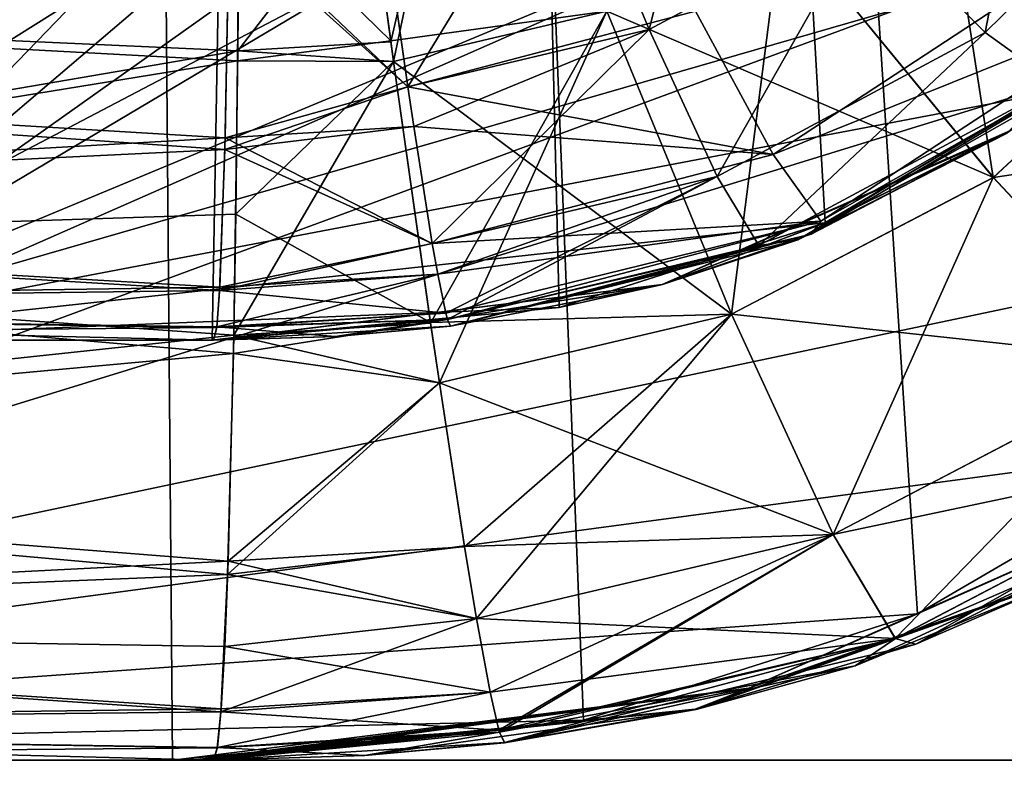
# Model space of a CAD drawing. Header units: millimetres. Extents: x -294 to 294, y -16 to 444.
# Tile 347 of 564: x 229.05 to 233.74, y -0.08 to 3.53. Entities that reach past the tile are written whole.
import ezdxf

# ---------------------------------------------------------------- set-up
doc = ezdxf.new("R2010")
doc.units = ezdxf.units.MM
doc.header["$LTSCALE"] = 65.185185
for name, color, linetype in [('1212', 7, 'CONTINUOUS'), ('1213', 7, 'CONTINUOUS'), ('1214', 7, 'CONTINUOUS'), ('1215', 7, 'CONTINUOUS'), ('1216', 7, 'CONTINUOUS'), ('1218', 7, 'CONTINUOUS'), ('1392', 7, 'CONTINUOUS'), ('1393', 7, 'CONTINUOUS'), ('1394', 7, 'CONTINUOUS'), ('1395', 7, 'CONTINUOUS'), ('1396', 7, 'CONTINUOUS'), ('1398', 7, 'CONTINUOUS'), ('1399', 7, 'CONTINUOUS'), ('1442', 7, 'CONTINUOUS'), ('1534', 7, 'CONTINUOUS'), ('1536', 7, 'CONTINUOUS'), ('1557', 7, 'CONTINUOUS'), ('1558', 7, 'CONTINUOUS'), ('1559', 7, 'CONTINUOUS'), ('1561', 7, 'CONTINUOUS'), ('1563', 7, 'CONTINUOUS'), ('1564', 7, 'CONTINUOUS'), ('1571', 7, 'CONTINUOUS'), ('1666', 7, 'CONTINUOUS'), ('1667', 7, 'CONTINUOUS'), ('1668', 7, 'CONTINUOUS'), ('1669', 7, 'CONTINUOUS'), ('1671', 7, 'CONTINUOUS'), ('1672', 7, 'CONTINUOUS'), ('1673', 7, 'CONTINUOUS'), ('1674', 7, 'CONTINUOUS'), ('556', 7, 'CONTINUOUS'), ('557', 7, 'CONTINUOUS'), ('559', 7, 'CONTINUOUS'), ('561', 7, 'CONTINUOUS')]:
    doc.layers.add(name, color=color, linetype=linetype)

msp = doc.modelspace()

# ---------------------------------------------------------------- linework, layer by layer
at = {"layer": '1212', "linetype": 'Continuous'}
for points in [[(234.7034, 1.2227, -62.0669), (233.0301, 0.4496, -62.0982), (234.1196, 0.897, -101.3728), (234.7034, 1.2227, -62.0669)], [(234.1196, 0.897, -101.3728), (233.0301, 0.4496, -62.0982), (232.2721, 0.2413, -101.3728), (234.1196, 0.897, -101.3728)], [(233.0301, 0.4496, -62.0982), (231.3587, 0.0826, -62.1195), (232.2721, 0.2413, -101.3728), (233.0301, 0.4496, -62.0982)], [(229.9732, 0, -62.1192), (229.9732, 0, -101.3728), (232.2721, 0.2413, -101.3728), (229.9732, 0, -62.1192)], [(230.6938, 0.0215, -62.1228), (229.9732, 0, -62.1192), (232.2721, 0.2413, -101.3728), (230.6938, 0.0215, -62.1228)], [(231.3587, 0.0826, -62.1195), (230.6938, 0.0215, -62.1228), (232.2721, 0.2413, -101.3728), (231.3587, 0.0826, -62.1195)]]:
    msp.add_3dface(points, dxfattribs=at)
at = {"layer": '1213', "linetype": 'Continuous'}
for points in [[(230.8171, 3.4258, -56.7215), (231.8461, 3.5663, -56.728), (230.7135, 4.1926, -56.411), (230.8171, 3.4258, -56.7215)], [(232.6806, 4.0013, -56.6513), (231.8461, 3.5663, -56.728), (233.688, 2.7747, -57.7259), (232.6806, 4.0013, -56.6513)], [(234.7171, 3.7311, -57.5573), (232.6806, 4.0013, -56.6513), (233.688, 2.7747, -57.7259), (234.7171, 3.7311, -57.5573)], [(234.7171, 3.7311, -57.5573), (233.688, 2.7747, -57.7259), (235.7917, 3.0934, -59.078), (234.7171, 3.7311, -57.5573)], [(230.8307, 3.3273, -56.7709), (231.8461, 3.5663, -56.728), (230.8171, 3.4258, -56.7215), (230.8307, 3.3273, -56.7709)], [(231.8461, 3.5663, -56.728), (230.8307, 3.3273, -56.7709), (232.4413, 2.1234, -57.8407), (231.8461, 3.5663, -56.728)], [(233.688, 2.7747, -57.7259), (231.8461, 3.5663, -56.728), (232.4413, 2.1234, -57.8407), (233.688, 2.7747, -57.7259)], [(230.8307, 3.3273, -56.7709), (231.0065, 2.0833, -57.6239), (232.4413, 2.1234, -57.8407), (230.8307, 3.3273, -56.7709)], [(235.7917, 3.0934, -59.078), (233.688, 2.7747, -57.7259), (234.5059, 1.9006, -59.2883), (235.7917, 3.0934, -59.078)], [(233.688, 2.7747, -57.7259), (232.4413, 2.1234, -57.8407), (234.5059, 1.9006, -59.2883), (233.688, 2.7747, -57.7259)], [(232.4413, 2.1234, -57.8407), (231.0065, 2.0833, -57.6239), (231.0488, 1.7959, -57.8983), (232.4413, 2.1234, -57.8407)], [(232.4413, 2.1234, -57.8407), (231.0488, 1.7959, -57.8983), (232.9245, 1.0738, -59.4341), (232.4413, 2.1234, -57.8407)], [(234.5059, 1.9006, -59.2883), (232.4413, 2.1234, -57.8407), (232.9245, 1.0738, -59.4341), (234.5059, 1.9006, -59.2883)], [(235.0081, 1.5138, -61.0977), (234.5059, 1.9006, -59.2883), (232.9245, 1.0738, -59.4341), (235.0081, 1.5138, -61.0977)], [(231.0488, 1.7959, -57.8983), (231.169, 1.0164, -58.8824), (232.9245, 1.0738, -59.4341), (231.0488, 1.7959, -57.8983)], [(233.2212, 0.5792, -61.2625), (235.0081, 1.5138, -61.0977), (232.9245, 1.0738, -59.4341), (233.2212, 0.5792, -61.2625)], [(233.2212, 0.5792, -61.2625), (234.7034, 1.2227, -62.0669), (235.0081, 1.5138, -61.0977), (233.2212, 0.5792, -61.2625)], [(233.0301, 0.4496, -62.0982), (234.7034, 1.2227, -62.0669), (233.2212, 0.5792, -61.2625), (233.0301, 0.4496, -62.0982)], [(232.9245, 1.0738, -59.4341), (231.169, 1.0164, -58.8824), (231.2259, 0.6743, -59.5003), (232.9245, 1.0738, -59.4341)], [(233.2212, 0.5792, -61.2625), (232.9245, 1.0738, -59.4341), (231.2259, 0.6743, -59.5003), (233.2212, 0.5792, -61.2625)], [(233.2212, 0.5792, -61.2625), (231.2259, 0.6743, -59.5003), (231.2907, 0.3229, -60.4216), (233.2212, 0.5792, -61.2625)], [(233.2212, 0.5792, -61.2625), (231.2907, 0.3229, -60.4216), (231.3323, 0.1419, -61.2692), (233.2212, 0.5792, -61.2625)], [(231.3352, 0.1322, -61.3415), (233.2212, 0.5792, -61.2625), (231.3323, 0.1419, -61.2692), (231.3352, 0.1322, -61.3415)], [(231.3352, 0.1322, -61.3415), (233.0301, 0.4496, -62.0982), (233.2212, 0.5792, -61.2625), (231.3352, 0.1322, -61.3415)], [(231.3587, 0.0826, -62.1195), (233.0301, 0.4496, -62.0982), (231.3352, 0.1322, -61.3415), (231.3587, 0.0826, -62.1195)]]:
    msp.add_3dface(points, dxfattribs=at)
at = {"layer": '1214', "linetype": 'Continuous'}
for points in [[(230.8171, 3.4258, -56.7215), (230.7135, 4.1926, -56.411), (230.095, 4.132, -56.4187), (230.8171, 3.4258, -56.7215)], [(230.088, 3.3299, -56.7473), (230.8171, 3.4258, -56.7215), (230.095, 4.132, -56.4187), (230.088, 3.3299, -56.7473)], [(230.8307, 3.3273, -56.7709), (230.8171, 3.4258, -56.7215), (230.088, 3.3299, -56.7473), (230.8307, 3.3273, -56.7709)], [(230.0788, 2.5994, -57.1771), (230.8307, 3.3273, -56.7709), (230.088, 3.3299, -56.7473), (230.0788, 2.5994, -57.1771)], [(231.0065, 2.0833, -57.6239), (230.8307, 3.3273, -56.7709), (230.0788, 2.5994, -57.1771), (231.0065, 2.0833, -57.6239)], [(230.0675, 1.9367, -57.7056), (231.0065, 2.0833, -57.6239), (230.0788, 2.5994, -57.1771), (230.0675, 1.9367, -57.7056)], [(231.0488, 1.7959, -57.8983), (231.0065, 2.0833, -57.6239), (230.0675, 1.9367, -57.7056), (231.0488, 1.7959, -57.8983)], [(230.0402, 0.8846, -58.9843), (231.0488, 1.7959, -57.8983), (230.0675, 1.9367, -57.7056), (230.0402, 0.8846, -58.9843)], [(231.169, 1.0164, -58.8824), (231.0488, 1.7959, -57.8983), (230.0402, 0.8846, -58.9843), (231.169, 1.0164, -58.8824)], [(231.2259, 0.6743, -59.5003), (231.169, 1.0164, -58.8824), (230.0402, 0.8846, -58.9843), (231.2259, 0.6743, -59.5003)], [(230.0084, 0.2301, -60.4738), (231.2259, 0.6743, -59.5003), (230.0402, 0.8846, -58.9843), (230.0084, 0.2301, -60.4738)], [(231.2907, 0.3229, -60.4216), (231.2259, 0.6743, -59.5003), (230.0084, 0.2301, -60.4738), (231.2907, 0.3229, -60.4216)], [(231.3323, 0.1419, -61.2692), (231.2907, 0.3229, -60.4216), (230.0084, 0.2301, -60.4738), (231.3323, 0.1419, -61.2692)], [(229.991, 0.0578, -61.2886), (231.3323, 0.1419, -61.2692), (230.0084, 0.2301, -60.4738), (229.991, 0.0578, -61.2886)], [(231.3352, 0.1322, -61.3415), (231.3323, 0.1419, -61.2692), (229.991, 0.0578, -61.2886), (231.3352, 0.1322, -61.3415)], [(229.9732, 0, -62.1192), (230.6938, 0.0215, -62.1228), (231.3352, 0.1322, -61.3415), (229.9732, 0, -62.1192)], [(229.9732, 0, -62.1192), (231.3352, 0.1322, -61.3415), (229.991, 0.0578, -61.2886), (229.9732, 0, -62.1192)], [(230.6938, 0.0215, -62.1228), (231.3587, 0.0826, -62.1195), (231.3352, 0.1322, -61.3415), (230.6938, 0.0215, -62.1228)]]:
    msp.add_3dface(points, dxfattribs=at)
at = {"layer": '1215', "linetype": 'Continuous'}
for points in [[(230.088, 3.3299, -56.7473), (230.095, 4.132, -56.4187), (224.6485, 3.6235, -55.8718), (230.088, 3.3299, -56.7473)], [(224.4771, 2.417, -56.5469), (230.088, 3.3299, -56.7473), (224.6485, 3.6235, -55.8718), (224.4771, 2.417, -56.5469)], [(230.0788, 2.5994, -57.1771), (230.088, 3.3299, -56.7473), (224.4771, 2.417, -56.5469), (230.0788, 2.5994, -57.1771)], [(230.0675, 1.9367, -57.7056), (230.0788, 2.5994, -57.1771), (224.4771, 2.417, -56.5469), (230.0675, 1.9367, -57.7056)], [(224.2417, 1.4037, -57.4735), (230.0675, 1.9367, -57.7056), (224.4771, 2.417, -56.5469), (224.2417, 1.4037, -57.4735)], [(230.0402, 0.8846, -58.9843), (230.0675, 1.9367, -57.7056), (224.2417, 1.4037, -57.4735), (230.0402, 0.8846, -58.9843)], [(223.9552, 0.6382, -58.6016), (230.0402, 0.8846, -58.9843), (224.2417, 1.4037, -57.4735), (223.9552, 0.6382, -58.6016)], [(230.0084, 0.2301, -60.4738), (230.0402, 0.8846, -58.9843), (223.9552, 0.6382, -58.6016), (230.0084, 0.2301, -60.4738)], [(223.633, 0.1617, -59.8704), (230.0084, 0.2301, -60.4738), (223.9552, 0.6382, -58.6016), (223.633, 0.1617, -59.8704)], [(229.991, 0.0578, -61.2886), (230.0084, 0.2301, -60.4738), (223.633, 0.1617, -59.8704), (229.991, 0.0578, -61.2886)], [(223.2924, 0, -61.2116), (229.991, 0.0578, -61.2886), (223.633, 0.1617, -59.8704), (223.2924, 0, -61.2116)], [(229.9732, 0, -62.1192), (229.991, 0.0578, -61.2886), (223.2924, 0, -61.2116), (229.9732, 0, -62.1192)]]:
    msp.add_3dface(points, dxfattribs=at)
at = {"layer": '1216', "linetype": 'Continuous'}
for points in [[(234.6914, 1.4923, -105.1513), (234.6139, 1.2716, -103.6427), (233.3265, 0.6967, -104.7421), (234.6914, 1.4923, -105.1513)], [(234.6139, 1.2716, -103.6427), (234.1196, 0.897, -101.3728), (232.5228, 0.3425, -103.3964), (234.6139, 1.2716, -103.6427)], [(234.6139, 1.2716, -103.6427), (232.5228, 0.3425, -103.3964), (233.3265, 0.6967, -104.7421), (234.6139, 1.2716, -103.6427)], [(234.1196, 0.897, -101.3728), (232.2721, 0.2413, -101.3728), (232.5228, 0.3425, -103.3964), (234.1196, 0.897, -101.3728)], [(233.3265, 0.6967, -104.7421), (232.5228, 0.3425, -103.3964), (231.7351, 0.1898, -104.2881), (233.3265, 0.6967, -104.7421)], [(229.8728, 0, -103.0847), (232.5228, 0.3425, -103.3964), (229.9244, 0, -102.5678), (229.8728, 0, -103.0847)], [(232.5228, 0.3425, -103.3964), (229.8728, 0, -103.0847), (231.7351, 0.1898, -104.2881), (232.5228, 0.3425, -103.3964)], [(232.5228, 0.3425, -103.3964), (229.9732, 0, -101.3728), (229.9244, 0, -102.5678), (232.5228, 0.3425, -103.3964)], [(232.2721, 0.2413, -101.3728), (229.9732, 0, -101.3728), (232.5228, 0.3425, -103.3964), (232.2721, 0.2413, -101.3728)], [(229.8728, 0, -103.0847), (229.7783, 0, -103.7534), (231.7351, 0.1898, -104.2881), (229.8728, 0, -103.0847)]]:
    msp.add_3dface(points, dxfattribs=at)
at = {"layer": '1218', "linetype": 'Continuous'}
for points in [[(229.2298, 63.7728, -107.0849), (229.7783, 0, -103.7534), (225.295, 0, -102.5521), (229.2298, 63.7728, -107.0849)], [(231.7351, 0.1898, -104.2881), (229.7783, 0, -103.7534), (229.2298, 63.7728, -107.0849), (231.7351, 0.1898, -104.2881)], [(236.9867, 4.1477, -105.9111), (235.895, 2.6035, -105.5344), (229.2298, 63.7728, -107.0849), (236.9867, 4.1477, -105.9111)], [(235.895, 2.6035, -105.5344), (234.6914, 1.4923, -105.1513), (229.2298, 63.7728, -107.0849), (235.895, 2.6035, -105.5344)], [(234.6914, 1.4923, -105.1513), (233.3265, 0.6967, -104.7421), (229.2298, 63.7728, -107.0849), (234.6914, 1.4923, -105.1513)], [(233.3265, 0.6967, -104.7421), (231.7351, 0.1898, -104.2881), (229.2298, 63.7728, -107.0849), (233.3265, 0.6967, -104.7421)]]:
    msp.add_3dface(points, dxfattribs=at)
at = {"layer": '1392', "linetype": 'Continuous'}
for points in [[(230.8178, 3.4208, -290.276), (230.714, 4.1894, -290.588), (231.2122, 5.1296, -290.8131), (230.8178, 3.4208, -290.276)], [(230.8306, 3.3278, -290.2294), (230.8178, 3.4208, -290.276), (231.2122, 5.1296, -290.8131), (230.8306, 3.3278, -290.2294)], [(231.846, 3.5663, -290.272), (230.8306, 3.3278, -290.2294), (231.2122, 5.1296, -290.8131), (231.846, 3.5663, -290.272)], [(233.3932, 4.6664, -290.466), (233.6878, 2.7745, -289.2741), (232.6804, 4.0012, -290.3487), (233.3932, 4.6664, -290.466)], [(234.7169, 3.7309, -289.4427), (233.6878, 2.7745, -289.2741), (233.3932, 4.6664, -290.466), (234.7169, 3.7309, -289.4427)], [(232.6804, 4.0012, -290.3487), (232.4411, 2.1234, -289.1593), (231.846, 3.5663, -290.272), (232.6804, 4.0012, -290.3487)], [(233.6878, 2.7745, -289.2741), (232.4411, 2.1234, -289.1593), (232.6804, 4.0012, -290.3487), (233.6878, 2.7745, -289.2741)], [(234.7169, 3.7309, -289.4427), (234.5056, 1.9004, -287.7117), (233.6878, 2.7745, -289.2741), (234.7169, 3.7309, -289.4427)], [(231.0068, 2.081, -289.374), (230.8306, 3.3278, -290.2294), (231.846, 3.5663, -290.272), (231.0068, 2.081, -289.374)], [(231.0488, 1.7963, -289.1022), (231.0068, 2.081, -289.374), (231.846, 3.5663, -290.272), (231.0488, 1.7963, -289.1022)], [(232.4411, 2.1234, -289.1593), (231.0488, 1.7963, -289.1022), (231.846, 3.5663, -290.272), (232.4411, 2.1234, -289.1593)], [(233.6878, 2.7745, -289.2741), (232.9243, 1.0737, -287.5659), (232.4411, 2.1234, -289.1593), (233.6878, 2.7745, -289.2741)], [(234.5056, 1.9004, -287.7117), (232.9243, 1.0737, -287.5659), (233.6878, 2.7745, -289.2741), (234.5056, 1.9004, -287.7117)], [(231.1692, 1.0153, -288.116), (231.0488, 1.7963, -289.1022), (232.4411, 2.1234, -289.1593), (231.1692, 1.0153, -288.116)], [(231.2258, 0.6747, -287.5006), (231.1692, 1.0153, -288.116), (232.4411, 2.1234, -289.1593), (231.2258, 0.6747, -287.5006)], [(232.9243, 1.0737, -287.5659), (231.2258, 0.6747, -287.5006), (232.4411, 2.1234, -289.1593), (232.9243, 1.0737, -287.5659)], [(234.5056, 1.9004, -287.7117), (233.221, 0.5791, -285.7375), (232.9243, 1.0737, -287.5659), (234.5056, 1.9004, -287.7117)], [(235.0077, 1.5136, -285.9023), (233.221, 0.5791, -285.7375), (234.5056, 1.9004, -287.7117), (235.0077, 1.5136, -285.9023)], [(235.0077, 1.5136, -285.9023), (233.3184, 0.5528, -284.9068), (233.221, 0.5791, -285.7375), (235.0077, 1.5136, -285.9023)], [(234.9335, 1.3699, -284.9385), (233.3184, 0.5528, -284.9068), (235.0077, 1.5136, -285.9023), (234.9335, 1.3699, -284.9385)], [(231.2907, 0.3227, -286.5779), (231.2258, 0.6747, -287.5006), (232.9243, 1.0737, -287.5659), (231.2907, 0.3227, -286.5779)], [(231.3323, 0.142, -285.732), (231.2907, 0.3227, -286.5779), (232.9243, 1.0737, -287.5659), (231.3323, 0.142, -285.732)], [(231.3352, 0.1323, -285.6589), (231.3323, 0.142, -285.732), (232.9243, 1.0737, -287.5659), (231.3352, 0.1323, -285.6589)], [(233.221, 0.5791, -285.7375), (231.3352, 0.1323, -285.6589), (232.9243, 1.0737, -287.5659), (233.221, 0.5791, -285.7375)], [(231.3585, 0.0841, -284.8805), (231.3352, 0.1323, -285.6589), (233.221, 0.5791, -285.7375), (231.3585, 0.0841, -284.8805)], [(233.3184, 0.5528, -284.9068), (231.3585, 0.0841, -284.8805), (233.221, 0.5791, -285.7375), (233.3184, 0.5528, -284.9068)]]:
    msp.add_3dface(points, dxfattribs=at)
at = {"layer": '1393', "linetype": 'Continuous'}
for points in [[(234.9335, 1.3699, -284.9385), (234.127, 0.9024, -188.6272), (233.3184, 0.5528, -284.9068), (234.9335, 1.3699, -284.9385)], [(234.127, 0.9024, -188.6272), (232.2681, 0.2432, -188.6272), (233.3184, 0.5528, -284.9068), (234.127, 0.9024, -188.6272)], [(232.2681, 0.2432, -188.6272), (231.3585, 0.0841, -284.8805), (233.3184, 0.5528, -284.9068), (232.2681, 0.2432, -188.6272)], [(229.9732, 0, -188.6272), (231.3585, 0.0841, -284.8805), (232.2681, 0.2432, -188.6272), (229.9732, 0, -188.6272)], [(230.6926, 0.0214, -284.8772), (231.3585, 0.0841, -284.8805), (229.9732, 0, -188.6272), (230.6926, 0.0214, -284.8772)], [(229.9732, 0, -284.8808), (230.6926, 0.0214, -284.8772), (229.9732, 0, -188.6272), (229.9732, 0, -284.8808)]]:
    msp.add_3dface(points, dxfattribs=at)
at = {"layer": '1394', "linetype": 'Continuous'}
for points in [[(230.0885, 3.3772, -290.2759), (230.0951, 4.1499, -290.5871), (230.714, 4.1894, -290.588), (230.0885, 3.3772, -290.2759)], [(230.8178, 3.4208, -290.276), (230.0885, 3.3772, -290.2759), (230.714, 4.1894, -290.588), (230.8178, 3.4208, -290.276)], [(230.8306, 3.3278, -290.2294), (230.0885, 3.3772, -290.2759), (230.8178, 3.4208, -290.276), (230.8306, 3.3278, -290.2294)], [(230.0692, 2.0236, -289.3729), (230.0885, 3.3772, -290.2759), (230.8306, 3.3278, -290.2294), (230.0692, 2.0236, -289.3729)], [(231.0068, 2.081, -289.374), (230.0692, 2.0236, -289.3729), (230.8306, 3.3278, -290.2294), (231.0068, 2.081, -289.374)], [(231.0488, 1.7963, -289.1022), (230.0692, 2.0236, -289.3729), (231.0068, 2.081, -289.374), (231.0488, 1.7963, -289.1022)], [(230.0423, 0.9468, -288.115), (230.0692, 2.0236, -289.3729), (231.0488, 1.7963, -289.1022), (230.0423, 0.9468, -288.115)], [(231.1692, 1.0153, -288.116), (230.0423, 0.9468, -288.115), (231.0488, 1.7963, -289.1022), (231.1692, 1.0153, -288.116)], [(231.2258, 0.6747, -287.5006), (230.0423, 0.9468, -288.115), (231.1692, 1.0153, -288.116), (231.2258, 0.6747, -287.5006)], [(230.0264, 0.5413, -287.3707), (230.0423, 0.9468, -288.115), (231.2258, 0.6747, -287.5006), (230.0264, 0.5413, -287.3707)], [(231.2907, 0.3227, -286.5779), (230.0264, 0.5413, -287.3707), (231.2258, 0.6747, -287.5006), (231.2907, 0.3227, -286.5779)], [(230.0094, 0.2448, -286.5768), (230.0264, 0.5413, -287.3707), (231.2907, 0.3227, -286.5779), (230.0094, 0.2448, -286.5768)], [(229.9914, 0.0605, -285.7302), (230.0094, 0.2448, -286.5768), (231.2907, 0.3227, -286.5779), (229.9914, 0.0605, -285.7302)], [(231.3323, 0.142, -285.732), (229.9914, 0.0605, -285.7302), (231.2907, 0.3227, -286.5779), (231.3323, 0.142, -285.732)], [(231.3352, 0.1323, -285.6589), (229.9914, 0.0605, -285.7302), (231.3323, 0.142, -285.732), (231.3352, 0.1323, -285.6589)], [(229.9914, 0.0605, -285.7302), (231.3352, 0.1323, -285.6589), (230.6926, 0.0214, -284.8772), (229.9914, 0.0605, -285.7302)], [(231.3352, 0.1323, -285.6589), (231.3585, 0.0841, -284.8805), (230.6926, 0.0214, -284.8772), (231.3352, 0.1323, -285.6589)], [(229.9732, 0, -284.8808), (229.9914, 0.0605, -285.7302), (230.6926, 0.0214, -284.8772), (229.9732, 0, -284.8808)]]:
    msp.add_3dface(points, dxfattribs=at)
at = {"layer": '1395', "linetype": 'Continuous'}
for points in [[(230.0885, 3.3772, -290.2759), (224.6485, 3.6235, -291.1282), (230.0951, 4.1499, -290.5871), (230.0885, 3.3772, -290.2759)], [(224.4771, 2.417, -290.4531), (224.6485, 3.6235, -291.1282), (230.0885, 3.3772, -290.2759), (224.4771, 2.417, -290.4531)], [(230.0692, 2.0236, -289.3729), (224.4771, 2.417, -290.4531), (230.0885, 3.3772, -290.2759), (230.0692, 2.0236, -289.3729)], [(224.2417, 1.4037, -289.5265), (224.4771, 2.417, -290.4531), (230.0692, 2.0236, -289.3729), (224.2417, 1.4037, -289.5265)], [(230.0423, 0.9468, -288.115), (224.2417, 1.4037, -289.5265), (230.0692, 2.0236, -289.3729), (230.0423, 0.9468, -288.115)], [(223.9552, 0.6382, -288.3984), (224.2417, 1.4037, -289.5265), (230.0423, 0.9468, -288.115), (223.9552, 0.6382, -288.3984)], [(230.0264, 0.5413, -287.3707), (223.9552, 0.6382, -288.3984), (230.0423, 0.9468, -288.115), (230.0264, 0.5413, -287.3707)], [(223.633, 0.1617, -287.1296), (223.9552, 0.6382, -288.3984), (230.0094, 0.2448, -286.5768), (223.633, 0.1617, -287.1296)], [(230.0094, 0.2448, -286.5768), (223.9552, 0.6382, -288.3984), (230.0264, 0.5413, -287.3707), (230.0094, 0.2448, -286.5768)], [(229.9914, 0.0605, -285.7302), (223.633, 0.1617, -287.1296), (230.0094, 0.2448, -286.5768), (229.9914, 0.0605, -285.7302)], [(223.2924, 0, -285.7884), (223.633, 0.1617, -287.1296), (229.9732, 0, -284.8808), (223.2924, 0, -285.7884)], [(229.9732, 0, -284.8808), (223.633, 0.1617, -287.1296), (229.9914, 0.0605, -285.7302), (229.9732, 0, -284.8808)]]:
    msp.add_3dface(points, dxfattribs=at)
at = {"layer": '1396', "linetype": 'Continuous'}
for points in [[(234.6916, 1.4923, -184.8495), (233.3267, 0.6968, -185.2586), (234.6139, 1.2716, -186.3575), (234.6916, 1.4923, -184.8495)], [(234.6139, 1.2716, -186.3575), (233.3267, 0.6968, -185.2586), (232.5228, 0.3425, -186.6038), (234.6139, 1.2716, -186.3575)], [(234.127, 0.9024, -188.6272), (234.6139, 1.2716, -186.3575), (232.5228, 0.3425, -186.6038), (234.127, 0.9024, -188.6272)], [(232.2681, 0.2432, -188.6272), (234.127, 0.9024, -188.6272), (232.5228, 0.3425, -186.6038), (232.2681, 0.2432, -188.6272)], [(233.3267, 0.6968, -185.2586), (231.7354, 0.1898, -185.7126), (232.5228, 0.3425, -186.6038), (233.3267, 0.6968, -185.2586)], [(231.7354, 0.1898, -185.7126), (229.7784, 0, -186.2474), (232.5228, 0.3425, -186.6038), (231.7354, 0.1898, -185.7126)], [(232.5228, 0.3425, -186.6038), (229.7784, 0, -186.2474), (229.8728, 0, -186.9154), (232.5228, 0.3425, -186.6038)], [(232.2681, 0.2432, -188.6272), (232.5228, 0.3425, -186.6038), (229.8728, 0, -186.9154), (232.2681, 0.2432, -188.6272)], [(232.2681, 0.2432, -188.6272), (229.8728, 0, -186.9154), (229.9244, 0, -187.4326), (232.2681, 0.2432, -188.6272)], [(229.9732, 0, -188.6272), (232.2681, 0.2432, -188.6272), (229.9244, 0, -187.4326), (229.9732, 0, -188.6272)]]:
    msp.add_3dface(points, dxfattribs=at)
at = {"layer": '1398', "linetype": 'Continuous'}
for points in [[(223.5349, 0, -187.9203), (239.2878, 14.5167, -182.9072), (228.0072, 38.7416, -184.6079), (223.5349, 0, -187.9203)], [(239.2878, 14.5167, -182.9072), (223.5349, 0, -187.9203), (239.1046, 11.7745, -183.1059), (239.2878, 14.5167, -182.9072)], [(239.1046, 11.7745, -183.1059), (223.5349, 0, -187.9203), (238.8017, 9.5733, -183.3072), (239.1046, 11.7745, -183.1059)], [(238.8017, 9.5733, -183.3072), (223.5349, 0, -187.9203), (238.4193, 7.8029, -183.5062), (238.8017, 9.5733, -183.3072)], [(238.4193, 7.8029, -183.5062), (223.5349, 0, -187.9203), (237.9804, 6.3542, -183.7029), (238.4193, 7.8029, -183.5062)], [(237.9804, 6.3542, -183.7029), (223.5349, 0, -187.9203), (237.4993, 5.1518, -183.8974), (237.9804, 6.3542, -183.7029)], [(237.4993, 5.1518, -183.8974), (223.5349, 0, -187.9203), (236.9868, 4.1475, -184.0896), (237.4993, 5.1518, -183.8974)], [(236.9868, 4.1475, -184.0896), (223.5349, 0, -187.9203), (235.895, 2.6034, -184.4664), (236.9868, 4.1475, -184.0896)], [(235.895, 2.6034, -184.4664), (223.5349, 0, -187.9203), (234.6916, 1.4923, -184.8495), (235.895, 2.6034, -184.4664)], [(234.6916, 1.4923, -184.8495), (223.5349, 0, -187.9203), (233.3267, 0.6968, -185.2586), (234.6916, 1.4923, -184.8495)], [(233.3267, 0.6968, -185.2586), (223.5349, 0, -187.9203), (231.7354, 0.1898, -185.7126), (233.3267, 0.6968, -185.2586)], [(223.5349, 0, -187.9203), (229.7784, 0, -186.2474), (231.7354, 0.1898, -185.7126), (223.5349, 0, -187.9203)]]:
    msp.add_3dface(points, dxfattribs=at)
at = {"layer": '1399', "linetype": 'Continuous'}
for points in [[(229.8667, 79, -180.2939), (227.3354, 79, -178.7707), (220.3782, 0, -186.1851), (229.8667, 79, -180.2939)], [(221.8954, 0, -187.1644), (229.8667, 79, -180.2939), (220.3782, 0, -186.1851), (221.8954, 0, -187.1644)], [(223.5349, 0, -187.9203), (229.8667, 79, -180.2939), (221.8954, 0, -187.1644), (223.5349, 0, -187.9203)], [(229.8667, 79, -180.2939), (223.5349, 0, -187.9203), (228.0072, 38.7416, -184.6079), (229.8667, 79, -180.2939)]]:
    msp.add_3dface(points, dxfattribs=at)
at = {"layer": '1442', "linetype": 'Continuous'}
for points in [[(228.4966, 127, -114.4816), (230.6546, 127, -112.7656), (219.7481, 0, -105.7332), (228.4966, 127, -114.4816)], [(219.7481, 0, -105.7332), (230.6546, 127, -112.7656), (222.3083, 0, -103.7742), (219.7481, 0, -105.7332)], [(233.14, 127, -111.5814), (229.2298, 63.7728, -107.0849), (222.3083, 0, -103.7742), (233.14, 127, -111.5814)], [(230.6546, 127, -112.7656), (233.14, 127, -111.5814), (222.3083, 0, -103.7742), (230.6546, 127, -112.7656)], [(229.2298, 63.7728, -107.0849), (225.295, 0, -102.5521), (222.3083, 0, -103.7742), (229.2298, 63.7728, -107.0849)]]:
    msp.add_3dface(points, dxfattribs=at)
at = {"layer": '1534', "linetype": 'Continuous'}
for points in [[(223.287, 2, -61.1784), (229.9732, 2, -62.0884), (223.8736, 2, -101.179), (223.287, 2, -61.1784)], [(223.8736, 2, -101.179), (229.9732, 2, -62.0884), (225.8182, 2, -100.9741), (223.8736, 2, -101.179)], [(225.8182, 2, -100.9741), (229.9732, 2, -62.0884), (227.7541, 2, -101.2468), (225.8182, 2, -100.9741)], [(227.7541, 2, -101.2468), (229.9732, 2, -62.0884), (229.9658, 2, -101.8393), (227.7541, 2, -101.2468)], [(229.9658, 2, -101.8393), (229.9732, 2, -62.0884), (229.9714, 2, -101.6061), (229.9658, 2, -101.8393)], [(229.9714, 2, -101.6061), (229.9732, 2, -62.0884), (229.9732, 2, -101.3728), (229.9714, 2, -101.6061)]]:
    msp.add_3dface(points, dxfattribs=at)
at = {"layer": '1536', "linetype": 'Continuous'}
for points in [[(229.9732, 2, -188.6272), (229.9732, 2, -284.9116), (223.287, 2, -285.8216), (229.9732, 2, -188.6272)], [(229.9714, 2, -188.3943), (229.9732, 2, -188.6272), (223.287, 2, -285.8216), (229.9714, 2, -188.3943)], [(229.9658, 2, -188.1614), (229.9714, 2, -188.3943), (223.287, 2, -285.8216), (229.9658, 2, -188.1614)], [(226.4707, 2, -189.098), (229.9658, 2, -188.1614), (223.287, 2, -285.8216), (226.4707, 2, -189.098)]]:
    msp.add_3dface(points, dxfattribs=at)
at = {"layer": '1557', "linetype": 'Continuous'}
for points in [[(224.1736, 4.2465, -57.6942), (230.0474, 4.0121, -58.6181), (224.0201, 3.3235, -58.2976), (224.1736, 4.2465, -57.6942)], [(230.0474, 4.0121, -58.6181), (230.0289, 2.9633, -59.4855), (224.0201, 3.3235, -58.2976), (230.0474, 4.0121, -58.6181)], [(224.0201, 3.3235, -58.2976), (230.0289, 2.9633, -59.4855), (223.8097, 2.6078, -59.1241), (224.0201, 3.3235, -58.2976)], [(230.0289, 2.9633, -59.4855), (230.0031, 2.2528, -60.6893), (223.8097, 2.6078, -59.1241), (230.0289, 2.9633, -59.4855)], [(223.8097, 2.6078, -59.1241), (230.0031, 2.2528, -60.6893), (223.5589, 2.155, -60.1099), (223.8097, 2.6078, -59.1241)], [(230.0031, 2.2528, -60.6893), (229.9884, 2.0636, -61.3781), (223.5589, 2.155, -60.1099), (230.0031, 2.2528, -60.6893)], [(229.9732, 2, -62.0884), (223.287, 2, -61.1784), (223.5589, 2.155, -60.1099), (229.9732, 2, -62.0884)], [(229.9884, 2.0636, -61.3781), (229.9732, 2, -62.0884), (223.5589, 2.155, -60.1099), (229.9884, 2.0636, -61.3781)]]:
    msp.add_3dface(points, dxfattribs=at)
at = {"layer": '1558', "linetype": 'Continuous'}
for points in [[(230.8987, 3.2068, -59.2762), (230.0474, 4.0121, -58.6181), (230.7784, 4.0554, -58.6178), (230.8987, 3.2068, -59.2762)], [(230.0289, 2.9633, -59.4855), (230.0474, 4.0121, -58.6181), (230.8987, 3.2068, -59.2762), (230.0289, 2.9633, -59.4855)], [(230.9269, 3.0169, -59.4843), (230.0289, 2.9633, -59.4855), (230.8987, 3.2068, -59.2762), (230.9269, 3.0169, -59.4843)], [(231.015, 2.4608, -60.3417), (230.0289, 2.9633, -59.4855), (230.9269, 3.0169, -59.4843), (231.015, 2.4608, -60.3417)], [(230.0031, 2.2528, -60.6893), (230.0289, 2.9633, -59.4855), (231.015, 2.4608, -60.3417), (230.0031, 2.2528, -60.6893)], [(231.0409, 2.3143, -60.6882), (230.0031, 2.2528, -60.6893), (231.015, 2.4608, -60.3417), (231.0409, 2.3143, -60.6882)], [(229.9884, 2.0636, -61.3781), (230.0031, 2.2528, -60.6893), (231.0409, 2.3143, -60.6882), (229.9884, 2.0636, -61.3781)], [(231.0793, 2.1281, -61.3777), (229.9884, 2.0636, -61.3781), (231.0409, 2.3143, -60.6882), (231.0793, 2.1281, -61.3777)], [(231.0871, 2.0989, -61.5698), (229.9884, 2.0636, -61.3781), (231.0793, 2.1281, -61.3777), (231.0871, 2.0989, -61.5698)], [(230.5517, 2.0166, -62.092), (229.9884, 2.0636, -61.3781), (231.0871, 2.0989, -61.5698), (230.5517, 2.0166, -62.092)], [(231.1025, 2.0667, -62.0888), (230.5517, 2.0166, -62.092), (231.0871, 2.0989, -61.5698), (231.1025, 2.0667, -62.0888)], [(229.9732, 2, -62.0884), (229.9884, 2.0636, -61.3781), (230.5517, 2.0166, -62.092), (229.9732, 2, -62.0884)]]:
    msp.add_3dface(points, dxfattribs=at)
at = {"layer": '1559', "linetype": 'Continuous'}
for points in [[(234.1572, 3.2711, -62.0195), (233.7542, 2.9857, -101.3728), (232.7561, 2.4785, -62.0596), (234.1572, 3.2711, -62.0195)], [(233.7542, 2.9857, -101.3728), (232.1122, 2.2647, -101.3728), (232.7561, 2.4785, -62.0596), (233.7542, 2.9857, -101.3728)], [(232.1122, 2.2647, -101.3728), (231.1025, 2.0667, -62.0888), (232.7561, 2.4785, -62.0596), (232.1122, 2.2647, -101.3728)], [(229.9732, 2, -101.3728), (231.1025, 2.0667, -62.0888), (232.1122, 2.2647, -101.3728), (229.9732, 2, -101.3728)], [(229.9732, 2, -101.3728), (230.5517, 2.0166, -62.092), (231.1025, 2.0667, -62.0888), (229.9732, 2, -101.3728)], [(229.9732, 2, -101.3728), (229.9732, 2, -62.0884), (230.5517, 2.0166, -62.092), (229.9732, 2, -101.3728)]]:
    msp.add_3dface(points, dxfattribs=at)
at = {"layer": '1561', "linetype": 'Continuous'}
for points in [[(232.8857, 2.5579, -102.6521), (233.7542, 2.9857, -101.3728), (233.9337, 3.174, -102.9666), (232.8857, 2.5579, -102.6521)], [(232.1122, 2.2647, -101.3728), (233.7542, 2.9857, -101.3728), (232.8857, 2.5579, -102.6521), (232.1122, 2.2647, -101.3728)], [(231.6191, 2.1556, -102.2908), (232.1122, 2.2647, -101.3728), (232.8857, 2.5579, -102.6521), (231.6191, 2.1556, -102.2908)], [(229.9658, 2, -101.8393), (229.9714, 2, -101.6061), (232.1122, 2.2647, -101.3728), (229.9658, 2, -101.8393)], [(229.9658, 2, -101.8393), (232.1122, 2.2647, -101.3728), (231.6191, 2.1556, -102.2908), (229.9658, 2, -101.8393)], [(229.9714, 2, -101.6061), (229.9732, 2, -101.3728), (232.1122, 2.2647, -101.3728), (229.9714, 2, -101.6061)]]:
    msp.add_3dface(points, dxfattribs=at)
at = {"layer": '1563', "linetype": 'Continuous'}
for points in [[(227.7541, 2, -101.2468), (237.7331, 14.6606, -104.6111), (232.1526, 70.8073, -106.1783), (227.7541, 2, -101.2468)], [(227.7541, 2, -101.2468), (237.5669, 12.1495, -104.4296), (237.7331, 14.6606, -104.6111), (227.7541, 2, -101.2468)], [(227.7541, 2, -101.2468), (237.2958, 10.1339, -104.247), (237.5669, 12.1495, -104.4296), (227.7541, 2, -101.2468)], [(227.7541, 2, -101.2468), (236.9585, 8.53, -104.0692), (237.2958, 10.1339, -104.247), (227.7541, 2, -101.2468)], [(227.7541, 2, -101.2468), (236.5779, 7.2377, -103.8967), (236.9585, 8.53, -104.0692), (227.7541, 2, -101.2468)], [(227.7541, 2, -101.2468), (235.7428, 5.3268, -103.5687), (236.5779, 7.2377, -103.8967), (227.7541, 2, -101.2468)], [(227.7541, 2, -101.2468), (234.8628, 4.0492, -103.2632), (235.7428, 5.3268, -103.5687), (227.7541, 2, -101.2468)], [(227.7541, 2, -101.2468), (233.9337, 3.174, -102.9666), (234.8628, 4.0492, -103.2632), (227.7541, 2, -101.2468)], [(227.7541, 2, -101.2468), (232.8857, 2.5579, -102.6521), (233.9337, 3.174, -102.9666), (227.7541, 2, -101.2468)], [(227.7541, 2, -101.2468), (231.6191, 2.1556, -102.2908), (232.8857, 2.5579, -102.6521), (227.7541, 2, -101.2468)], [(227.7541, 2, -101.2468), (229.9658, 2, -101.8393), (231.6191, 2.1556, -102.2908), (227.7541, 2, -101.2468)]]:
    msp.add_3dface(points, dxfattribs=at)
at = {"layer": '1564', "linetype": 'Continuous'}
for points in [[(222.0393, 2, -101.8483), (223.8736, 2, -101.179), (230.384, 129, -110.8542), (222.0393, 2, -101.8483)], [(225.9116, 68.9493, -106.87), (222.0393, 2, -101.8483), (230.384, 129, -110.8542), (225.9116, 68.9493, -106.87)], [(223.8736, 2, -101.179), (225.8182, 2, -100.9741), (233.6571, 129, -110.082), (223.8736, 2, -101.179)], [(230.384, 129, -110.8542), (223.8736, 2, -101.179), (231.4352, 129, -110.443), (230.384, 129, -110.8542)], [(231.4352, 129, -110.443), (223.8736, 2, -101.179), (233.6571, 129, -110.082), (231.4352, 129, -110.443)], [(225.8182, 2, -100.9741), (227.7541, 2, -101.2468), (234.7843, 129, -110.1394), (225.8182, 2, -100.9741)], [(233.6571, 129, -110.082), (225.8182, 2, -100.9741), (234.7843, 129, -110.1394), (233.6571, 129, -110.082)], [(227.7541, 2, -101.2468), (232.1526, 70.8073, -106.1783), (234.7843, 129, -110.1394), (227.7541, 2, -101.2468)]]:
    msp.add_3dface(points, dxfattribs=at)
at = {"layer": '1571', "linetype": 'Continuous'}
for points in [[(232.3888, 4.8338, -58.416), (232.0487, 3.479, -59.2271), (231.6498, 4.4401, -58.4854), (232.3888, 4.8338, -58.416)], [(233.0841, 4.0334, -59.1294), (232.0487, 3.479, -59.2271), (232.3888, 4.8338, -58.416), (233.0841, 4.0334, -59.1294)], [(233.9172, 4.8538, -58.9847), (233.6486, 3.4647, -60.1685), (233.0841, 4.0334, -59.1294), (233.9172, 4.8538, -58.9847)], [(234.649, 4.4473, -59.9952), (233.6486, 3.4647, -60.1685), (233.9172, 4.8538, -58.9847), (234.649, 4.4473, -59.9952)], [(230.8987, 3.2068, -59.2762), (230.7784, 4.0554, -58.6178), (231.6498, 4.4401, -58.4854), (230.8987, 3.2068, -59.2762)], [(232.0487, 3.479, -59.2271), (230.8987, 3.2068, -59.2762), (231.6498, 4.4401, -58.4854), (232.0487, 3.479, -59.2271)], [(234.649, 4.4473, -59.9952), (233.9951, 3.2155, -61.3732), (233.6486, 3.4647, -60.1685), (234.649, 4.4473, -59.9952)], [(233.0841, 4.0334, -59.1294), (232.3726, 2.7798, -60.2893), (232.0487, 3.479, -59.2271), (233.0841, 4.0334, -59.1294)], [(233.6486, 3.4647, -60.1685), (232.3726, 2.7798, -60.2893), (233.0841, 4.0334, -59.1294), (233.6486, 3.4647, -60.1685)], [(230.9269, 3.0169, -59.4843), (230.8987, 3.2068, -59.2762), (232.0487, 3.479, -59.2271), (230.9269, 3.0169, -59.4843)], [(231.015, 2.4608, -60.3417), (230.9269, 3.0169, -59.4843), (232.0487, 3.479, -59.2271), (231.015, 2.4608, -60.3417)], [(232.3726, 2.7798, -60.2893), (231.015, 2.4608, -60.3417), (232.0487, 3.479, -59.2271), (232.3726, 2.7798, -60.2893)], [(233.6486, 3.4647, -60.1685), (232.5714, 2.4505, -61.5081), (232.3726, 2.7798, -60.2893), (233.6486, 3.4647, -60.1685)], [(233.9951, 3.2155, -61.3732), (232.5714, 2.4505, -61.5081), (233.6486, 3.4647, -60.1685), (233.9951, 3.2155, -61.3732)], [(234.1572, 3.2711, -62.0195), (232.7561, 2.4785, -62.0596), (233.9951, 3.2155, -61.3732), (234.1572, 3.2711, -62.0195)], [(233.9951, 3.2155, -61.3732), (232.7561, 2.4785, -62.0596), (232.5714, 2.4505, -61.5081), (233.9951, 3.2155, -61.3732)], [(231.0409, 2.3143, -60.6882), (231.015, 2.4608, -60.3417), (232.3726, 2.7798, -60.2893), (231.0409, 2.3143, -60.6882)], [(231.0793, 2.1281, -61.3777), (231.0409, 2.3143, -60.6882), (232.3726, 2.7798, -60.2893), (231.0793, 2.1281, -61.3777)], [(231.0871, 2.0989, -61.5698), (231.0793, 2.1281, -61.3777), (232.3726, 2.7798, -60.2893), (231.0871, 2.0989, -61.5698)], [(232.5714, 2.4505, -61.5081), (231.0871, 2.0989, -61.5698), (232.3726, 2.7798, -60.2893), (232.5714, 2.4505, -61.5081)], [(231.1025, 2.0667, -62.0888), (231.0871, 2.0989, -61.5698), (232.5714, 2.4505, -61.5081), (231.1025, 2.0667, -62.0888)], [(232.7561, 2.4785, -62.0596), (231.1025, 2.0667, -62.0888), (232.5714, 2.4505, -61.5081), (232.7561, 2.4785, -62.0596)]]:
    msp.add_3dface(points, dxfattribs=at)
at = {"layer": '1666', "linetype": 'Continuous'}
for points in [[(230.0565, 81, -182.2898), (221.6726, 16.3633, -186.9865), (219.8529, 2, -187.9747), (230.0565, 81, -182.2898)], [(230.0565, 81, -182.2898), (219.8529, 2, -187.9747), (227.7693, 81, -181.1973), (230.0565, 81, -182.2898)]]:
    msp.add_3dface(points, dxfattribs=at)
at = {"layer": '1667', "linetype": 'Continuous'}
for points in [[(227.5762, 61.9638, -183.7215), (230.0565, 81, -182.2898), (220.8408, 2, -188.5523), (227.5762, 61.9638, -183.7215)], [(220.8408, 2, -188.5523), (230.0565, 81, -182.2898), (221.9093, 2, -188.9852), (220.8408, 2, -188.5523)], [(221.9093, 2, -188.9852), (230.0565, 81, -182.2898), (231.2506, 81, -182.6304), (221.9093, 2, -188.9852)], [(224.1725, 2, -189.371), (221.9093, 2, -188.9852), (232.484, 81, -182.7833), (224.1725, 2, -189.371)], [(232.484, 81, -182.7833), (221.9093, 2, -188.9852), (231.2506, 81, -182.6304), (232.484, 81, -182.7833)], [(225.3326, 2, -189.317), (224.1725, 2, -189.371), (233.7262, 81, -182.7446), (225.3326, 2, -189.317)], [(233.7262, 81, -182.7446), (224.1725, 2, -189.371), (232.484, 81, -182.7833), (233.7262, 81, -182.7446)], [(234.9476, 81, -182.5154), (226.4707, 2, -189.098), (225.3326, 2, -189.317), (234.9476, 81, -182.5154)], [(234.9476, 81, -182.5154), (225.3326, 2, -189.317), (233.7262, 81, -182.7446), (234.9476, 81, -182.5154)], [(234.9476, 81, -182.5154), (230.663, 41.506, -185.8188), (226.4707, 2, -189.098), (234.9476, 81, -182.5154)]]:
    msp.add_3dface(points, dxfattribs=at)
at = {"layer": '1668', "linetype": 'Continuous'}
for points in [[(230.663, 41.506, -185.8188), (229.9658, 2, -188.1614), (226.4707, 2, -189.098), (230.663, 41.506, -185.8188)], [(231.6189, 2.1556, -187.71), (229.9658, 2, -188.1614), (230.663, 41.506, -185.8188), (231.6189, 2.1556, -187.71)], [(234.8635, 4.0499, -186.7372), (233.9335, 3.1738, -187.0342), (230.663, 41.506, -185.8188), (234.8635, 4.0499, -186.7372)], [(233.9335, 3.1738, -187.0342), (232.8862, 2.5581, -187.3485), (230.663, 41.506, -185.8188), (233.9335, 3.1738, -187.0342)], [(232.8862, 2.5581, -187.3485), (231.6189, 2.1556, -187.71), (230.663, 41.506, -185.8188), (232.8862, 2.5581, -187.3485)]]:
    msp.add_3dface(points, dxfattribs=at)
at = {"layer": '1669', "linetype": 'Continuous'}
for points in [[(233.9335, 3.1738, -187.0342), (233.7702, 2.9986, -188.6272), (232.8862, 2.5581, -187.3485), (233.9335, 3.1738, -187.0342)], [(233.7702, 2.9986, -188.6272), (232.1104, 2.2647, -188.6272), (232.8862, 2.5581, -187.3485), (233.7702, 2.9986, -188.6272)], [(232.8862, 2.5581, -187.3485), (232.1104, 2.2647, -188.6272), (231.6189, 2.1556, -187.71), (232.8862, 2.5581, -187.3485)], [(232.1104, 2.2647, -188.6272), (229.9732, 2, -188.6272), (231.6189, 2.1556, -187.71), (232.1104, 2.2647, -188.6272)], [(229.9714, 2, -188.3943), (229.9658, 2, -188.1614), (231.6189, 2.1556, -187.71), (229.9714, 2, -188.3943)], [(229.9732, 2, -188.6272), (229.9714, 2, -188.3943), (231.6189, 2.1556, -187.71), (229.9732, 2, -188.6272)]]:
    msp.add_3dface(points, dxfattribs=at)
at = {"layer": '1671', "linetype": 'Continuous'}
for points in [[(234.2847, 3.3732, -284.9861), (232.82, 2.504, -284.9419), (233.7702, 2.9986, -188.6272), (234.2847, 3.3732, -284.9861)], [(233.7702, 2.9986, -188.6272), (232.82, 2.504, -284.9419), (232.1104, 2.2647, -188.6272), (233.7702, 2.9986, -188.6272)], [(232.82, 2.504, -284.9419), (231.1025, 2.0667, -284.9112), (232.1104, 2.2647, -188.6272), (232.82, 2.504, -284.9419)], [(229.9732, 2, -188.6272), (232.1104, 2.2647, -188.6272), (229.9732, 2, -284.9116), (229.9732, 2, -188.6272)], [(229.9732, 2, -284.9116), (232.1104, 2.2647, -188.6272), (230.5595, 2.0171, -284.908), (229.9732, 2, -284.9116)], [(232.1104, 2.2647, -188.6272), (231.1025, 2.0667, -284.9112), (230.5595, 2.0171, -284.908), (232.1104, 2.2647, -188.6272)]]:
    msp.add_3dface(points, dxfattribs=at)
at = {"layer": '1672', "linetype": 'Continuous'}
for points in [[(232.2693, 3.566, -287.7882), (230.7781, 4.0576, -288.3835), (230.8987, 3.2068, -287.7238), (232.2693, 3.566, -287.7882)], [(234.0868, 3.8349, -286.8968), (232.2693, 3.566, -287.7882), (232.6387, 2.8849, -286.7293), (234.0868, 3.8349, -286.8968)], [(234.4822, 3.6268, -285.6993), (234.0868, 3.8349, -286.8968), (232.6387, 2.8849, -286.7293), (234.4822, 3.6268, -285.6993)], [(232.8655, 2.5666, -285.5124), (234.4822, 3.6268, -285.6993), (232.6387, 2.8849, -286.7293), (232.8655, 2.5666, -285.5124)], [(234.4822, 3.6268, -285.6993), (232.8655, 2.5666, -285.5124), (234.2847, 3.3732, -284.9861), (234.4822, 3.6268, -285.6993)], [(232.2693, 3.566, -287.7882), (230.8987, 3.2068, -287.7238), (232.6387, 2.8849, -286.7293), (232.2693, 3.566, -287.7882)], [(234.2847, 3.3732, -284.9861), (232.8655, 2.5666, -285.5124), (232.82, 2.504, -284.9419), (234.2847, 3.3732, -284.9861)], [(230.8987, 3.2068, -287.7238), (230.9268, 3.0174, -287.5162), (232.6387, 2.8849, -286.7293), (230.8987, 3.2068, -287.7238)], [(232.6387, 2.8849, -286.7293), (230.9268, 3.0174, -287.5162), (231.015, 2.461, -286.6586), (232.6387, 2.8849, -286.7293)], [(232.8655, 2.5666, -285.5124), (232.6387, 2.8849, -286.7293), (231.015, 2.461, -286.6586), (232.8655, 2.5666, -285.5124)], [(232.8655, 2.5666, -285.5124), (231.015, 2.461, -286.6586), (231.0409, 2.3143, -286.3116), (232.8655, 2.5666, -285.5124)], [(232.8655, 2.5666, -285.5124), (231.0409, 2.3143, -286.3116), (231.0793, 2.128, -285.6221), (232.8655, 2.5666, -285.5124)], [(231.0872, 2.0988, -285.4293), (232.8655, 2.5666, -285.5124), (231.0793, 2.128, -285.6221), (231.0872, 2.0988, -285.4293)], [(232.8655, 2.5666, -285.5124), (231.0872, 2.0988, -285.4293), (232.82, 2.504, -284.9419), (232.8655, 2.5666, -285.5124)], [(231.0872, 2.0988, -285.4293), (231.1025, 2.0667, -284.9112), (232.82, 2.504, -284.9419), (231.0872, 2.0988, -285.4293)]]:
    msp.add_3dface(points, dxfattribs=at)
at = {"layer": '1673', "linetype": 'Continuous'}
for points in [[(230.8987, 3.2068, -287.7238), (230.7781, 4.0576, -288.3835), (230.0469, 3.9712, -288.3581), (230.8987, 3.2068, -287.7238)], [(230.0275, 2.9087, -287.4495), (230.8987, 3.2068, -287.7238), (230.0469, 3.9712, -288.3581), (230.0275, 2.9087, -287.4495)], [(230.9268, 3.0174, -287.5162), (230.8987, 3.2068, -287.7238), (230.0275, 2.9087, -287.4495), (230.9268, 3.0174, -287.5162)], [(231.015, 2.461, -286.6586), (230.9268, 3.0174, -287.5162), (230.0275, 2.9087, -287.4495), (231.015, 2.461, -286.6586)], [(230.0022, 2.2365, -286.2662), (231.015, 2.461, -286.6586), (230.0275, 2.9087, -287.4495), (230.0022, 2.2365, -286.2662)], [(231.0409, 2.3143, -286.3116), (231.015, 2.461, -286.6586), (230.0022, 2.2365, -286.2662), (231.0409, 2.3143, -286.3116)], [(231.0793, 2.128, -285.6221), (231.0409, 2.3143, -286.3116), (230.0022, 2.2365, -286.2662), (231.0793, 2.128, -285.6221)], [(229.988, 2.0605, -285.6043), (231.0793, 2.128, -285.6221), (230.0022, 2.2365, -286.2662), (229.988, 2.0605, -285.6043)], [(231.0872, 2.0988, -285.4293), (231.0793, 2.128, -285.6221), (229.988, 2.0605, -285.6043), (231.0872, 2.0988, -285.4293)], [(231.0872, 2.0988, -285.4293), (229.9732, 2, -284.9116), (230.5595, 2.0171, -284.908), (231.0872, 2.0988, -285.4293)], [(229.9732, 2, -284.9116), (231.0872, 2.0988, -285.4293), (229.988, 2.0605, -285.6043), (229.9732, 2, -284.9116)], [(231.1025, 2.0667, -284.9112), (231.0872, 2.0988, -285.4293), (230.5595, 2.0171, -284.908), (231.1025, 2.0667, -284.9112)]]:
    msp.add_3dface(points, dxfattribs=at)
at = {"layer": '1674', "linetype": 'Continuous'}
for points in [[(230.0469, 3.9712, -288.3581), (224.1736, 4.2465, -289.3058), (224.0201, 3.3235, -288.7024), (230.0469, 3.9712, -288.3581)], [(230.0275, 2.9087, -287.4495), (230.0469, 3.9712, -288.3581), (224.0201, 3.3235, -288.7024), (230.0275, 2.9087, -287.4495)], [(230.0275, 2.9087, -287.4495), (224.0201, 3.3235, -288.7024), (223.8097, 2.6078, -287.8759), (230.0275, 2.9087, -287.4495)], [(230.0022, 2.2365, -286.2662), (230.0275, 2.9087, -287.4495), (223.8097, 2.6078, -287.8759), (230.0022, 2.2365, -286.2662)], [(230.0022, 2.2365, -286.2662), (223.8097, 2.6078, -287.8759), (223.5589, 2.155, -286.8901), (230.0022, 2.2365, -286.2662)], [(229.988, 2.0605, -285.6043), (230.0022, 2.2365, -286.2662), (223.5589, 2.155, -286.8901), (229.988, 2.0605, -285.6043)], [(223.287, 2, -285.8216), (229.988, 2.0605, -285.6043), (223.5589, 2.155, -286.8901), (223.287, 2, -285.8216)], [(223.287, 2, -285.8216), (229.9732, 2, -284.9116), (229.988, 2.0605, -285.6043), (223.287, 2, -285.8216)]]:
    msp.add_3dface(points, dxfattribs=at)
at = {"layer": '556', "linetype": 'Continuous'}
for points in [[(238.5, 0, -374), (167, 0, -374), (229.9732, 0, -284.8808), (238.5, 0, -374)], [(167, 0, -374), (223.2924, 0, -285.7884), (229.9732, 0, -284.8808), (167, 0, -374)], [(238.5, 0), (167, 0, -16.5018), (167, 0), (238.5, 0)], [(167, 0, -16.5018), (238.5, 0), (200.8958, 0, -33.0418), (167, 0, -16.5018)], [(238.5, 0), (201.8034, 0, -39.7226), (200.8958, 0, -33.0418), (238.5, 0)], [(238.5, 0), (204.1936, 0, -46.027), (201.8034, 0, -39.7226), (238.5, 0)], [(238.5, 0), (216.988, 0, -58.8214), (204.1936, 0, -46.027), (238.5, 0)], [(238.5, 0), (223.2924, 0, -61.2116), (216.988, 0, -58.8214), (238.5, 0)], [(238.5, 0), (229.9732, 0, -62.1192), (223.2924, 0, -61.2116), (238.5, 0)], [(225.295, 0, -102.5521), (229.7783, 0, -103.7534), (223.5349, 0, -187.9203), (225.295, 0, -102.5521)], [(229.7783, 0, -103.7534), (229.7784, 0, -186.2474), (223.5349, 0, -187.9203), (229.7783, 0, -103.7534)], [(229.7783, 0, -103.7534), (229.8728, 0, -103.0847), (229.7784, 0, -186.2474), (229.7783, 0, -103.7534)], [(229.7784, 0, -186.2474), (229.8728, 0, -103.0847), (229.8728, 0, -186.9154), (229.7784, 0, -186.2474)], [(229.8728, 0, -103.0847), (229.9244, 0, -102.5678), (229.8728, 0, -186.9154), (229.8728, 0, -103.0847)], [(229.8728, 0, -186.9154), (229.9244, 0, -102.5678), (229.9244, 0, -187.4326), (229.8728, 0, -186.9154)], [(229.9244, 0, -102.5678), (229.9732, 0, -101.3728), (229.9244, 0, -187.4326), (229.9244, 0, -102.5678)], [(229.9732, 0, -101.3728), (229.9732, 0, -188.6272), (229.9244, 0, -187.4326), (229.9732, 0, -101.3728)], [(238.5, 0), (238.5, 0, -374), (229.9732, 0, -284.8808), (238.5, 0)], [(238.5, 0), (229.9732, 0, -101.3728), (229.9732, 0, -62.1192), (238.5, 0)], [(229.9732, 0, -101.3728), (238.5, 0), (229.9732, 0, -188.6272), (229.9732, 0, -101.3728)], [(238.5, 0), (229.9732, 0, -284.8808), (229.9732, 0, -188.6272), (238.5, 0)]]:
    msp.add_3dface(points, dxfattribs=at)
at = {"layer": '557', "linetype": 'Continuous'}
for points in [[(238.5, 0, -374), (-238.5, -16, -374), (167, 0, -374), (238.5, 0, -374)], [(-238.5, -16, -374), (238.5, 0, -374), (238.5, -16, -374), (-238.5, -16, -374)]]:
    msp.add_3dface(points, dxfattribs=at)
at = {"layer": '559', "linetype": 'Continuous'}
for points in [[(-238.5, 100, 19), (-238.5, -16, 19), (238.5, -16, 19), (-238.5, 100, 19)], [(-238.5, 100, 19), (238.5, -16, 19), (238.5, 100, 19), (-238.5, 100, 19)]]:
    msp.add_3dface(points, dxfattribs=at)
at = {"layer": '561', "linetype": 'Continuous'}
for points in [[(238.5, 100), (167, 0), (165.1805, 52.1047), (238.5, 100)], [(238.5, 100), (238.5, 0), (167, 0), (238.5, 100)]]:
    msp.add_3dface(points, dxfattribs=at)

doc.saveas('drawing.dxf')
